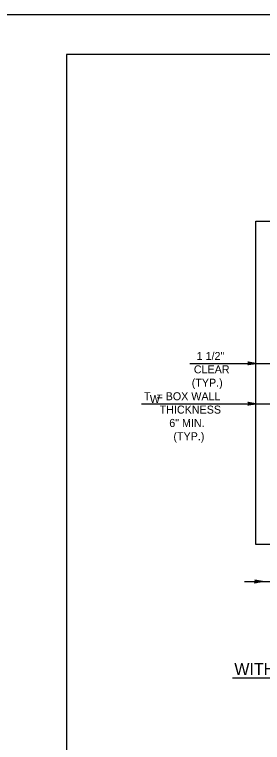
# Model space of a CAD drawing. Extents: x -6420 to 49575, y -4552 to 11624.
# Drawn here: x 4680 to 4985, y 2934 to 3829 of the extents above; entities that cross this region are included whole.
import ezdxf

# ---------------------------------------------------------------- set-up
doc = ezdxf.new("R2010")
doc.units = 0
doc.layers.add('1', color=7, linetype='Continuous')
doc.layers.add('PLT-BNDY', color=7, linetype='Continuous')

msp = doc.modelspace()

# ---------------------------------------------------------------- linework, layer by layer
at = {"layer": '1'}
for p, q in [((4895.57, 3399.8), (5026.32, 3399.8)), ((4836.2, 3350.16), (5029.5, 3350.16)), ((4962.97, 3131.56), (5300.54, 3131.56)), ((4947.93, 3013.17), (5475.67, 3013.17))]:
    msp.add_line(p, q, dxfattribs=at)
for points in [[(7323.07, 1929.01), (7323.07, 3779.41), (4744.33, 3779.41), (4744.33, 1929.01), (7323.07, 1929.01), (7323.07, 2015.49), (6666.9, 2015.49), (6666.9, 2227.69), (7323.07, 2227.69), (7323.07, 2322.72), (6666.9, 2322.72), (6666.9, 1929.01), (6925.44, 1929.01), (6925.44, 2015.49), (6925.44, 1929.01), (7178.06, 1929.01), (7178.06, 2015.49), (7178.06, 1975.09), (7323.07, 1975.09)], [(4976.75, 3399.8), (4966.97, 3397.96), (4967.35, 3398.22), (4967.72, 3398.48), (4967.92, 3398.81), (4968.11, 3399.14), (4968.17, 3399.47), (4968.22, 3399.8), (4968.17, 3400.12), (4968.11, 3400.45), (4967.92, 3400.78), (4967.72, 3401.11), (4967.35, 3401.37), (4966.97, 3401.63), (4976.75, 3399.8), (4967.35, 3401.37), (4967.72, 3401.11), (4976.75, 3399.8), (4967.92, 3400.78), (4968.11, 3400.45), (4976.75, 3399.8), (4968.17, 3400.12), (4968.22, 3399.8), (4976.75, 3399.8), (4968.17, 3399.47), (4968.11, 3399.14), (4976.75, 3399.8), (4967.92, 3398.81), (4967.72, 3398.48), (4976.75, 3399.8), (4967.35, 3398.22)], [(4976.75, 3350.16), (4966.97, 3348.33), (4967.35, 3348.59), (4967.72, 3348.85), (4967.92, 3349.18), (4968.11, 3349.51), (4968.17, 3349.83), (4968.22, 3350.16), (4968.17, 3350.49), (4968.11, 3350.82), (4967.92, 3351.15), (4967.72, 3351.47), (4967.35, 3351.74), (4966.97, 3352), (4976.75, 3350.16), (4967.35, 3351.74), (4967.72, 3351.47), (4976.75, 3350.16), (4967.92, 3351.15), (4968.11, 3350.82), (4976.75, 3350.16), (4968.17, 3350.49), (4968.22, 3350.16), (4976.75, 3350.16), (4968.17, 3349.83), (4968.11, 3349.51), (4976.75, 3350.16), (4967.92, 3349.18), (4967.72, 3348.85), (4976.75, 3350.16), (4967.35, 3348.59)], [(4985.09, 3131.56), (4975.3, 3129.73), (4975.68, 3129.99), (4976.06, 3130.25), (4976.25, 3130.58), (4976.45, 3130.91), (4976.5, 3131.23), (4976.56, 3131.56), (4976.5, 3131.89), (4976.45, 3132.22), (4976.25, 3132.55), (4976.06, 3132.88), (4975.68, 3133.14), (4975.3, 3133.4), (4985.09, 3131.56), (4975.68, 3133.14), (4976.06, 3132.88), (4985.09, 3131.56), (4976.25, 3132.55), (4976.45, 3132.22), (4985.09, 3131.56), (4976.5, 3131.89), (4976.56, 3131.56), (4985.09, 3131.56), (4976.5, 3131.23), (4976.45, 3130.91), (4985.09, 3131.56), (4976.25, 3130.58), (4976.06, 3130.25), (4985.09, 3131.56), (4975.68, 3129.99)]]:
    msp.add_lwpolyline(points, dxfattribs=at)
msp.add_lwpolyline([(4976.75, 3574.6), (5443.43, 3574.6), (5443.43, 3177.21), (4976.75, 3177.21)], close=True, dxfattribs=at)
at = {"layer": 'PLT-BNDY'}
msp.add_lwpolyline([(4616.38, 3828.62), (7375.57, 3828.62), (7375.57, 1879.8), (4616.38, 1879.8)], close=True, dxfattribs=at)

# ---------------------------------------------------------------- texts
at = {"layer": '1'}
for s, height, p in [('1 1/2"', 9.843, (4904.02, 3403.89)), ('CLEAR', 9.843, (4900.58, 3387.48)), ('(TYP.)', 9.843, (4897.98, 3371.08)), ('T  = BOX WALL', 9.8425, (4839.3, 3354.43)), ('W', 9.84, (4846.58, 3350.91)), ('THICKNESS', 9.843, (4858.6, 3338.03)), ('6" MIN.', 9.843, (4870.38, 3321.62)), ('(TYP.)', 9.843, (4875.5, 3305.22)), ('WITH OUTSIDE FACE WELDED WIRE FABRIC', 14.6898, (4950.31, 3016.61))]:
    msp.add_text(s, height=height, dxfattribs=at).set_placement(p)

doc.saveas('drawing.dxf')
